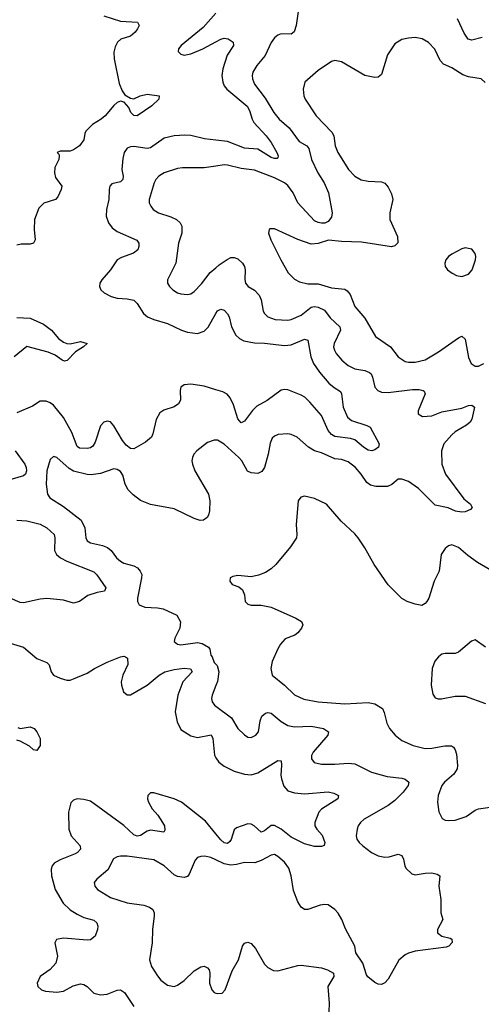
# Model space of a CAD drawing. Header units: inches. Extents: x 1839270 to 1929235, y 762242 to 910350.
# Tile 308 of 362: x 1878827 to 1881586, y 893003 to 898884. Entities that reach past the tile are written whole.
import ezdxf

# ---------------------------------------------------------------- set-up
doc = ezdxf.new("R2010")
doc.units = ezdxf.units.IN
doc.header["$MEASUREMENT"] = 0
doc.layers.add('B8879', color=7, linetype='Continuous')
doc.layers.add('B8889', color=7, linetype='Continuous')

msp = doc.modelspace()

# ---------------------------------------------------------------- linework, layer by layer
at = {"layer": 'B8879', "color": 5}
for points, elevation in [([(1880000, 898923), (1879923.5, 898836.5), (1879793, 898730), (1879775.5, 898710), (1879774.4, 898694.4), (1879790, 898679.1), (1879810, 898672.7), (1879850, 898680.8), (1879922, 898710), (1880000, 898751.8)], 620), ([(1879330, 898907.6), (1879430, 898875.8), (1879531.3, 898870), (1879540.7, 898850), (1879532.2, 898830), (1879516.5, 898810), (1879490, 898786.4), (1879431.5, 898768.5), (1879412.7, 898750), (1879398, 898722), (1879390.3, 898689.7), (1879391.3, 898650), (1879422.7, 898502.7), (1879439.1, 898459.1), (1879455.6, 898435.6), (1879490, 898415.8), (1879510, 898411.6), (1879547.8, 898430), (1879590, 898438.7), (1879661, 898430), (1879659.1, 898410), (1879617.2, 898370), (1879530, 898309.8), (1879510, 898312), (1879492, 898330), (1879479.1, 898359.1), (1879452.1, 898392.1), (1879430, 898398), (1879410, 898389.5), (1879390, 898372.3), (1879338.7, 898310), (1879315.3, 898290), (1879262.6, 898257.4), (1879222.6, 898217.4), (1879216, 898204), (1879210, 898166.6), (1879184.2, 898130), (1879150, 898107.2), (1879130, 898099.7), (1879070, 898099), (1879052, 898090), (1879061, 898081), (1879064, 898070), (1879061.6, 898050), (1879038, 898002), (1879034.9, 897970), (1879041.2, 897941.2), (1879078.6, 897890), (1879076.2, 897870), (1879054.8, 897825.2), (1879041.3, 897810), (1878970.9, 897789.1), (1878942.1, 897757.9), (1878916.9, 897690), (1878913.5, 897630), (1878919.6, 897570), (1878910.2, 897549.8), (1878890, 897542.6), (1878835.9, 897544.1), (1878810, 897537.2)], 580), ([(1880000, 898164.6), (1879931.9, 898171.9), (1879850, 898191.5), (1879814.6, 898194.5), (1879750, 898191.3), (1879690, 898176.5), (1879610, 898119.4), (1879590, 898115.6), (1879510, 898127), (1879490, 898125.3), (1879470, 898116.4), (1879451.4, 898090), (1879444.2, 898055.8), (1879438, 897990), (1879445.6, 897950), (1879444.4, 897930), (1879430, 897915.6), (1879377.1, 897902.9), (1879366.3, 897890), (1879361.2, 897870), (1879360.9, 897810), (1879345.9, 897750), (1879344.6, 897710), (1879357.2, 897670), (1879380.6, 897640.6), (1879410, 897619.4), (1879526.8, 897566.8), (1879539.5, 897550), (1879540.3, 897530), (1879533.1, 897510), (1879508.4, 897490), (1879435.4, 897464.6), (1879410, 897449.7), (1879370, 897389.6), (1879318.7, 897330), (1879306.7, 897310), (1879303.8, 897290), (1879313, 897270), (1879332.4, 897252.4), (1879373.4, 897230), (1879410, 897220.6), (1879470, 897217.3), (1879510, 897208.4), (1879529.6, 897189.6), (1879567.2, 897130), (1879590.4, 897110), (1879630, 897092.9), (1879710.5, 897070), (1879794.9, 897030), (1879830, 897018), (1879890, 897010.2), (1879930, 897023.5), (1879953.1, 897046.9), (1880000, 897128.3)], 620), ([(1880000, 898009.5), (1879930, 897999.3), (1879800.5, 897999.5), (1879770, 897994.7), (1879691.2, 897968.8), (1879659.3, 897950), (1879641.1, 897930), (1879630.2, 897909.8), (1879601.7, 897810), (1879602, 897790), (1879610.4, 897770), (1879626, 897750), (1879656.3, 897730), (1879730, 897706), (1879764.4, 897690), (1879787, 897670), (1879796.9, 897650), (1879796.1, 897610), (1879777.3, 897550), (1879761.1, 897430), (1879710.6, 897330), (1879710.6, 897310), (1879722, 897290), (1879742, 897270), (1879770, 897252.4), (1879790, 897246), (1879830, 897242), (1879850, 897247), (1879870, 897261.3), (1879913.5, 897306.5), (1879966.4, 897373.6), (1880000, 897403)], 640), ([(1878810, 897105.5), (1878890, 897100.5), (1878970, 897066.3), (1879016.9, 897030), (1879060, 896980), (1879090, 896957.4), (1879110, 896950.1), (1879130, 896949.1), (1879190, 896961.1), (1879231, 896950), (1879208, 896930), (1879160, 896900), (1879111.9, 896848.1), (1879095.2, 896844.8), (1879080.5, 896850), (1879040.3, 896880.3), (1878998, 896898), (1878870, 896932.7), (1878794, 896870)], 580), ([(1880000, 896674.3), (1879930, 896694.4), (1879850, 896706.3), (1879810, 896702.9), (1879790.7, 896690), (1879786.7, 896670), (1879787.6, 896612.4), (1879776.4, 896590), (1879750, 896571.2), (1879689, 896551), (1879664.4, 896535.6), (1879643.5, 896496.5), (1879623.8, 896410), (1879615, 896390), (1879580.1, 896359.9), (1879510, 896320.2), (1879490, 896322.2), (1879463.1, 896343.1), (1879441.5, 896370), (1879390, 896458.9), (1879370, 896481.3), (1879350, 896486.3), (1879330, 896479.7), (1879310, 896457.6), (1879279, 896361), (1879263.8, 896336.2), (1879250, 896326.6), (1879230, 896322.8), (1879185, 896325), (1879170, 896335.8), (1879139.3, 896419.3), (1879090, 896508.1), (1879030, 896581), (1879010, 896596.4), (1878984.7, 896604.7), (1878950, 896605), (1878903.2, 896576.8), (1878810, 896536.5)], 620), ([(1880000, 896373.3), (1879990, 896373.6), (1879950, 896358.7), (1879886.4, 896310), (1879868.4, 896290), (1879859.5, 896270), (1879856.5, 896250), (1879860.9, 896230), (1879874.7, 896190), (1879955.6, 896050), (1879964.2, 896010), (1879961.7, 895950), (1879955.2, 895924.7), (1879947.7, 895910), (1879925.1, 895894.9), (1879906.4, 895893.6), (1879870, 895904.4), (1879750, 895963.1), (1879610, 895987.9), (1879550, 896011.9), (1879505.4, 896045.4), (1879475.9, 896075.9), (1879458.5, 896110), (1879444.7, 896164.7), (1879430, 896184.7), (1879410, 896197.6), (1879390, 896202.4), (1879310, 896174.6), (1879253.7, 896166.3), (1879230, 896168.1), (1879148.5, 896188.5), (1879123.8, 896203.8), (1879050, 896269.5), (1879030, 896276), (1879010, 896257.2), (1878990.3, 896189.7), (1878986.4, 896110), (1878992.9, 896050), (1879008, 896028), (1879090, 895976.2), (1879195.2, 895895.2), (1879217.7, 895850), (1879222.3, 895790), (1879231, 895771), (1879250, 895759.7), (1879323, 895743), (1879351.9, 895731.9), (1879374.7, 895714.7), (1879406, 895670), (1879430, 895649.1), (1879450, 895639), (1879510, 895623.1), (1879530.5, 895610), (1879548.2, 895590), (1879556.4, 895570), (1879554.4, 895550), (1879530.5, 895430), (1879530.7, 895410), (1879541, 895390), (1879575.2, 895375.2), (1879651.7, 895371.7), (1879685.7, 895365.7), (1879766.7, 895326.7), (1879788.2, 895288.2), (1879784.9, 895250), (1879754.9, 895190), (1879750.8, 895170.8), (1879770, 895154), (1879790.4, 895150.4), (1879890, 895164.2), (1879918, 895158), (1879956.4, 895136.4), (1879964.1, 895124.1), (1879970, 895088), (1879978.5, 895078.5), (1879990, 895044.4), (1880000, 895034)], 640), ([(1878801, 896310), (1878858, 896230), (1878866.6, 896210), (1878868.8, 896190), (1878862.2, 896170), (1878850, 896159.1), (1878748.2, 896130)], 620), ([(1878810, 895894.4), (1878870, 895890.2), (1878950.1, 895870.1), (1878990.1, 895850.1), (1879034.4, 895810), (1879038, 895790), (1879034.5, 895714.5), (1879047.4, 895690), (1879070.8, 895670.8), (1879110, 895649.4), (1879270, 895586.9), (1879289.4, 895569.4), (1879341.3, 895490), (1879334, 895470), (1879290, 895462.2), (1879234.9, 895445.1), (1879184.9, 895410), (1879150, 895400.2), (1879090, 895417.9), (1878990, 895427), (1878950, 895422.9), (1878850, 895401.6), (1878830, 895404.1), (1878770, 895429.7)], 620), ([(1878770, 895160.7), (1878850, 895136.8), (1878929.3, 895069.3), (1878990, 895044.2), (1879004.2, 895030), (1879015.3, 894990), (1879030.2, 894970.2), (1879070, 894951.3), (1879110, 894939.6), (1879130, 894939.6), (1879150, 894946.5), (1879230, 894981.2), (1879275.4, 895010), (1879350, 895047.3), (1879430, 895078.8), (1879450, 895082.3), (1879459.2, 895079.2), (1879471.7, 895070), (1879473, 895033), (1879444.6, 894970), (1879434.5, 894930), (1879435.6, 894910), (1879448, 894870), (1879470, 894851.6), (1879490, 894852.4), (1879590, 894910.1), (1879660.7, 894970), (1879695.4, 894990), (1879750, 895003.5), (1879810.1, 895010.1), (1879847.5, 895007.5), (1879858.3, 894990), (1879803.2, 894930), (1879773.1, 894850), (1879757.3, 894750), (1879767.7, 894690), (1879790, 894644.4), (1879850, 894606.7), (1879890, 894597.4), (1879972.2, 894612.2), (1879980.8, 894590), (1879990.8, 894490.8), (1880000, 894476.2)], 620), ([(1880000, 894907), (1879977.4, 894850), (1879973.7, 894830), (1879977.6, 894810), (1879992.4, 894790), (1880000, 894784.3)], 640), ([(1878815.9, 894655.9), (1878830.3, 894650.3), (1878890, 894659.7), (1878913.8, 894650), (1878930.1, 894630.1), (1878950.7, 894590), (1878950, 894549.7), (1878930, 894519.4), (1878910, 894523.9), (1878885.8, 894545.8), (1878830, 894575.4), (1878810, 894580.4)], 580), ([(1880000, 894021.9), (1879938.1, 894098.1), (1879794.6, 894210), (1879750, 894229.9), (1879630, 894266), (1879610, 894266), (1879594, 894250), (1879591.8, 894230), (1879596.5, 894210), (1879619.7, 894170), (1879652.5, 894132.5), (1879681.3, 894090), (1879692.4, 894070), (1879695.6, 894044.4), (1879688.7, 894031.3), (1879610, 894042.6), (1879590, 894037.5), (1879550, 894011.2), (1879530, 894007.3), (1879510, 894016.5), (1879450, 894070.4), (1879250, 894217.2), (1879210, 894227.6), (1879170, 894229.7), (1879150, 894223.6), (1879133.8, 894206.2), (1879118.6, 894150), (1879120.2, 894050), (1879134.2, 894010), (1879188, 893950), (1879190.3, 893930), (1879173.4, 893910), (1879158.5, 893901.5), (1879070, 893867), (1879034.2, 893845.8), (1879021.5, 893830), (1879015.8, 893810), (1879018.2, 893770), (1879038.5, 893690), (1879086.7, 893606.7), (1879130, 893567), (1879170, 893540.9), (1879210, 893522.7), (1879270, 893506), (1879288.7, 893490), (1879293.7, 893470), (1879291.8, 893450), (1879277.6, 893410), (1879250, 893388.3), (1879230, 893386.2), (1879090, 893397.6), (1879048, 893390), (1879037.6, 893370), (1879052.8, 893290), (1879043.1, 893250), (1879009.5, 893210.5), (1878950.3, 893170), (1878932, 893130), (1878935.8, 893110), (1878958, 893090), (1878981.2, 893081.2), (1879050, 893076.9), (1879090, 893082.2), (1879146.7, 893113.3), (1879190, 893124.8), (1879210, 893121), (1879230.1, 893110.1), (1879270.8, 893070.8), (1879310, 893059.7), (1879350, 893064.1), (1879410, 893088.3), (1879430, 893089.1), (1879453.5, 893073.5), (1879510.3, 892990)], 620), ([(1880000, 893865.8), (1879970, 893879.8), (1879932.1, 893887.9), (1879910, 893885.6), (1879890, 893879.5), (1879875.8, 893864.2), (1879839.6, 893780.4), (1879830, 893767.3), (1879810, 893761.6), (1879770, 893766.6), (1879750, 893776.9), (1879690, 893830.9), (1879630, 893866.6), (1879470, 893887.7), (1879430, 893888.3), (1879410, 893884.7), (1879388.2, 893871.8), (1879353.6, 893806.4), (1879288, 893750), (1879273.4, 893730), (1879275.5, 893710), (1879293, 893690), (1879370, 893641.3), (1879470, 893609.3), (1879570, 893596.1), (1879604.1, 893584.1), (1879623.8, 893570), (1879632, 893550), (1879631.8, 893531.8), (1879621.5, 893450), (1879619.5, 893370), (1879603.1, 893270), (1879615.3, 893230), (1879650, 893172.7), (1879670, 893146.7), (1879710, 893118), (1879750, 893110.3), (1879770, 893116.9), (1879810, 893145.2), (1879870, 893203), (1879910, 893226.7), (1879930, 893231), (1879950, 893221.7), (1879959.1, 893210), (1879963.5, 893190), (1879962.4, 893130), (1879975.8, 893090), (1879990, 893074.4), (1880000, 893070)], 640)]:
    msp.add_lwpolyline(points, dxfattribs=dict(at, elevation=elevation))
at = {"layer": 'B8889', "color": 5}
for points, elevation in [([(1880493.4, 898946.6), (1880480.2, 898850), (1880468, 898812), (1880450, 898798), (1880390, 898798.9), (1880370, 898791.3), (1880350, 898775.6), (1880330, 898747), (1880294.4, 898670), (1880244.4, 898610), (1880220.2, 898570), (1880215.8, 898550), (1880217.6, 898530), (1880230, 898498.4), (1880295, 898415), (1880345.4, 898330), (1880378.2, 898290), (1880437.8, 898237.8), (1880496.5, 898156.5), (1880543.1, 898130), (1880555.4, 898115.4), (1880570.2, 898050), (1880609.1, 897969.1), (1880646.4, 897910), (1880672.6, 897850), (1880694, 897730), (1880690, 897705.4), (1880670, 897678), (1880650, 897669.4), (1880630, 897668.3), (1880610, 897672.2), (1880590, 897682.9), (1880488.7, 897790), (1880461.4, 897850), (1880430, 897893.2), (1880409.9, 897909.9), (1880350, 897939.5), (1880230, 897984.8), (1880150, 897995.2), (1880070, 898015.7), (1880050, 898016.8), (1880000, 898009.5)], 640), ([(1881590, 898777.7), (1881530, 898762.4), (1881507.6, 898767.6), (1881482.9, 898802.9), (1881443.1, 898890)], 640), ([(1880000, 898751.8), (1880030, 898767.9), (1880050, 898772.8), (1880072.4, 898770), (1880102.4, 898750), (1880105.8, 898730), (1880066.9, 898673.1), (1880042.2, 898590), (1880035.8, 898550), (1880040.5, 898510), (1880049.4, 898490), (1880066.2, 898470), (1880186.7, 898366.7), (1880201.4, 898341.4), (1880216.6, 898290), (1880227.3, 898270), (1880300.8, 898190), (1880330.9, 898150), (1880364.7, 898090), (1880372, 898070), (1880370, 898059), (1880365.8, 898054.2), (1880350, 898054.5), (1880330, 898061.9), (1880251.3, 898111.3), (1880170, 898117.5), (1880070, 898157.2), (1880000, 898164.6)], 620), ([(1881609.8, 898509.8), (1881584, 898530), (1881510, 898543.1), (1881475.7, 898555.7), (1881410, 898596), (1881359.3, 898619.3), (1881340.4, 898640.4), (1881308.8, 898708.8), (1881270, 898747.3), (1881233.2, 898770), (1881190, 898777.6), (1881150, 898774), (1881110, 898765.6), (1881070, 898740.7), (1881025.9, 898674.1), (1880990, 898556), (1880970, 898540.5), (1880950, 898539.1), (1880889.2, 898550), (1880750, 898631.6), (1880710, 898639.6), (1880690, 898633.6), (1880610, 898581.3), (1880530.6, 898510), (1880520.4, 898470), (1880525.7, 898430), (1880533.7, 898410), (1880599.5, 898310), (1880693.3, 898213.3), (1880704.7, 898190), (1880712.6, 898130), (1880728.1, 898090), (1880792.3, 897990), (1880830.1, 897950.1), (1880868.1, 897928.1), (1880910, 897919.2), (1880990, 897915.9), (1881010, 897907.7), (1881030, 897884.4), (1881050, 897844.9), (1881057, 897810), (1881038.6, 897730), (1881040.2, 897690), (1881084.4, 897590), (1881087.9, 897552.1), (1881070, 897532.7), (1881050, 897528.3), (1880870, 897555), (1880750, 897558.6), (1880672.8, 897567.2), (1880610, 897547), (1880570, 897543.5), (1880490, 897570.9), (1880350, 897635.1), (1880324.5, 897635.5), (1880318, 897630), (1880314.8, 897610), (1880328.4, 897570), (1880387.4, 897450), (1880432.4, 897372.4), (1880470, 897334.4), (1880498.6, 897318.6), (1880550, 897307.2), (1880610, 897305.8), (1880690, 897281.8), (1880770, 897274.3), (1880785.2, 897265.2), (1880802, 897242), (1880831, 897171), (1880890, 897100.9), (1880952.9, 896992.9), (1881043.8, 896930), (1881088.5, 896870), (1881130, 896843.6), (1881150, 896838.5), (1881190, 896838.2), (1881250, 896852.8), (1881330, 896899.5), (1881450, 896984.9), (1881470, 896994), (1881490, 896976), (1881510, 896866), (1881524.9, 896830), (1881550, 896815.3), (1881570, 896814.6), (1881601.6, 896830)], 660), ([(1880000, 897403), (1880019.7, 897420.3), (1880067.3, 897452.7), (1880090, 897462.8), (1880110, 897462.8), (1880130, 897455.3), (1880158.7, 897430), (1880170.3, 897410), (1880174.9, 897390), (1880173.3, 897333.3), (1880177, 897310), (1880192.4, 897290), (1880230, 897268), (1880258.7, 897238.7), (1880270.2, 897210), (1880282.5, 897142.5), (1880290, 897128.4), (1880310, 897108.9), (1880353.5, 897093.5), (1880430, 897090.2), (1880450, 897092.9), (1880510, 897118.9), (1880570, 897166.4), (1880590, 897170.7), (1880610, 897168.1), (1880649.5, 897149.5), (1880682.8, 897102.8), (1880741.2, 897050), (1880743.8, 897030), (1880706.2, 896950), (1880703.2, 896930), (1880707.6, 896910), (1880718.6, 896890), (1880752.4, 896850), (1880790, 896818.2), (1880830, 896799.3), (1880890, 896789.4), (1880917.9, 896777.9), (1880928, 896768), (1880936.3, 896750), (1880950.2, 896690.2), (1880968.5, 896668.5), (1880990, 896660.2), (1881030, 896657.7), (1881174.8, 896674.8), (1881214.9, 896674.9), (1881238.8, 896670), (1881245.1, 896665.1), (1881250.3, 896650), (1881207.7, 896547.7), (1881209.2, 896529.2), (1881234.1, 896514.1), (1881290, 896518.8), (1881350, 896542.8), (1881470, 896564), (1881510, 896579.5), (1881530, 896581.6), (1881544.9, 896570), (1881530, 896499), (1881520, 896480), (1881498.3, 896461.7), (1881430, 896421.6), (1881410, 896403.8), (1881362.6, 896350), (1881348.4, 896310), (1881350.2, 896230), (1881372.3, 896170), (1881482.3, 896022.3), (1881520.5, 895990), (1881530.8, 895970), (1881521.1, 895958.9), (1881490, 895945.1), (1881470, 895942.6), (1881431.7, 895948.3), (1881388.1, 895968.1), (1881310, 895985.1), (1881210, 896085), (1881150, 896125.3), (1881110, 896140.4), (1881090, 896140.4), (1881051.7, 896108.3), (1881024.7, 896095.3), (1880956, 896096), (1880923.2, 896103.2), (1880900.8, 896120.7), (1880868, 896170), (1880834, 896210), (1880790, 896243.5), (1880750, 896257.1), (1880710, 896260.7), (1880630, 896296.5), (1880588.4, 896308.4), (1880552.3, 896330), (1880484.5, 896390), (1880450, 896406.9), (1880430, 896411), (1880372.8, 896407.2), (1880350, 896397.6), (1880335.8, 896384.2), (1880324.5, 896355.5), (1880312.4, 896290), (1880290.1, 896209.9), (1880275.3, 896184.7), (1880250, 896173.2), (1880210, 896176.9), (1880188, 896188), (1880155.2, 896250), (1880137.4, 896270), (1880050, 896349.7), (1880010, 896373), (1880000, 896373.3)], 640), ([(1880000, 897128.3), (1880010, 897145.7), (1880030, 897154.3), (1880050, 897148.9), (1880070, 897126.4), (1880078.2, 897110), (1880093.6, 897050), (1880120, 897000), (1880140.1, 896980.1), (1880166.7, 896966.7), (1880230, 896953.7), (1880290, 896951.4), (1880410, 896937.6), (1880450, 896943), (1880530, 896975.3), (1880550, 896970.4), (1880567.2, 896870), (1880583.2, 896830), (1880618.6, 896778.6), (1880674, 896714), (1880706.4, 896686.4), (1880743.5, 896663.5), (1880751.2, 896650), (1880759.7, 896570), (1880785.8, 896510), (1880810.4, 896490), (1880901, 896461), (1880921.6, 896450), (1880975.5, 896350), (1880970.6, 896330), (1880950, 896315.6), (1880931.3, 896310), (1880910, 896313.3), (1880881.6, 896330), (1880830, 896374.7), (1880803.4, 896383.4), (1880710, 896394.9), (1880690, 896405.8), (1880670, 896431.1), (1880630, 896520.9), (1880560.6, 896600.6), (1880530.6, 896630), (1880510, 896642.3), (1880430, 896672.4), (1880410, 896675.1), (1880389.4, 896670.6), (1880305.7, 896610), (1880244.9, 896575.1), (1880218.2, 896550), (1880170, 896485.4), (1880150, 896476.3), (1880130, 896500.9), (1880104.1, 896584.1), (1880084.9, 896624.9), (1880067.8, 896647.8), (1880042.2, 896662.2), (1880000, 896674.3)], 620), ([(1881710, 895555.6), (1881563.1, 895643.1), (1881504.9, 895684.9), (1881450, 895731.8), (1881410, 895747), (1881390, 895740.9), (1881370, 895726), (1881346, 895690), (1881333, 895590), (1881304.4, 895530), (1881271.6, 895430), (1881261.1, 895410), (1881250, 895396.9), (1881230, 895385.1), (1881190, 895392.8), (1881142.7, 895410), (1881110, 895428), (1881030, 895507.8), (1880945.1, 895630), (1880889.8, 895730), (1880850, 895789.7), (1880830, 895813.5), (1880748.2, 895888.2), (1880660.9, 895990), (1880590, 896024.5), (1880530, 896038), (1880508.3, 896031.7), (1880490.8, 896010), (1880480.4, 895870), (1880484.2, 895810), (1880481.1, 895790), (1880445.1, 895734.9), (1880357.6, 895630), (1880330, 895604.7), (1880297, 895583), (1880254.1, 895565.9), (1880210, 895556.9), (1880130, 895564.5), (1880101.4, 895558.6), (1880084.7, 895550), (1880082.8, 895530), (1880098, 895510), (1880136.9, 895496.9), (1880158.5, 895478.5), (1880170.2, 895450), (1880175.3, 895410), (1880190, 895394), (1880210, 895386.5), (1880270, 895387.6), (1880330, 895376.1), (1880477.3, 895310), (1880510.7, 895290), (1880519.1, 895270), (1880510.4, 895250), (1880490, 895222.9), (1880472.1, 895207.9), (1880414.6, 895185.4), (1880386.6, 895153.4), (1880370, 895126.6), (1880336.5, 895050), (1880327.4, 895010), (1880335.5, 894970), (1880410, 894910.3), (1880470, 894851.7), (1880525.5, 894825.5), (1880610, 894810.2), (1880770, 894798.2), (1880910, 894806.2), (1880950, 894798.2), (1880994.6, 894770), (1881005.9, 894745.9), (1881021.6, 894681.6), (1881036.5, 894650), (1881070.2, 894610.2), (1881110, 894579.6), (1881179.1, 894550), (1881250, 894531.3), (1881290, 894532.4), (1881368.1, 894548.1), (1881407, 894547), (1881419.2, 894539.2), (1881430, 894522.8), (1881437.1, 894497.1), (1881443.6, 894430), (1881441.5, 894410), (1881422.4, 894377.6), (1881365.5, 894330), (1881349.2, 894310), (1881329, 894250), (1881323.7, 894210), (1881332.4, 894152.4), (1881352.8, 894112.8), (1881370, 894103), (1881390, 894100.5), (1881430, 894103.8), (1881495.7, 894124.3), (1881550, 894163.8), (1881568.7, 894170), (1881638.6, 894181.4)], 660), ([(1881610, 895136), (1881550, 895179.7), (1881527.3, 895172.7), (1881450, 895106.4), (1881430, 895099.2), (1881370, 895098.7), (1881350, 895094), (1881330, 895079.5), (1881307.7, 895052.2), (1881292.2, 895010), (1881286.7, 894910), (1881295.5, 894855.5), (1881310, 894834.8), (1881328.2, 894828.2), (1881348.2, 894828.2), (1881430, 894843.1), (1881490, 894844.4), (1881610, 894799.1)], 680), ([(1880000, 895034), (1880006.9, 895026.9), (1880016.9, 894990), (1880009.4, 894930.6), (1880000, 894907)], 640), ([(1880000, 894784.3), (1880093.6, 894713.6), (1880130, 894650.6), (1880170, 894612.7), (1880190, 894599.3), (1880210, 894596.4), (1880238, 894610), (1880255.1, 894630), (1880264.2, 894695.8), (1880275.1, 894724.9), (1880297, 894743), (1880310, 894746.3), (1880330, 894742), (1880390, 894692), (1880430, 894668.4), (1880470, 894659.7), (1880570, 894664.2), (1880642.8, 894650), (1880672.7, 894630), (1880668.4, 894610), (1880580.8, 894510), (1880571.7, 894490), (1880570.4, 894470), (1880588, 894448), (1880630, 894437.3), (1880710, 894436.9), (1880790, 894443.6), (1880830, 894440.3), (1880930, 894388.9), (1881023.4, 894363.4), (1881110, 894354.9), (1881130, 894348.2), (1881153, 894330), (1881148.5, 894310), (1881119.6, 894270), (1881070, 894221.5), (1881029.5, 894190.5), (1880886.7, 894110), (1880864.9, 894090), (1880850.4, 894070), (1880843.1, 894050), (1880838.9, 894010), (1880842.6, 893990), (1880855.8, 893970), (1880878.4, 893950), (1880930, 893910.3), (1880970, 893890.3), (1881010, 893882.4), (1881035.4, 893884.6), (1881090, 893899.5), (1881110, 893892.4), (1881121.1, 893870), (1881128.8, 893830), (1881135.8, 893815.8), (1881170, 893782.4), (1881190, 893776.5), (1881250, 893786.7), (1881290, 893788.4), (1881321.6, 893781.6), (1881338.8, 893770), (1881332, 893710), (1881344.9, 893630), (1881344.9, 893550), (1881356, 893510), (1881324, 893450), (1881324, 893430), (1881350, 893410.8), (1881398.8, 893398.8), (1881410, 893392), (1881411.6, 893371.6), (1881391.3, 893350), (1881375.2, 893344.8), (1881190, 893321.3), (1881150, 893309.7), (1881130, 893298.7), (1881093.5, 893266.5), (1881030, 893154.5), (1881010, 893132.3), (1880990, 893122), (1880970, 893122.9), (1880950, 893134), (1880908.2, 893168.2), (1880900.1, 893180.1), (1880877.6, 893250), (1880836.2, 893310), (1880829.7, 893350), (1880774.3, 893454.3), (1880753.3, 893510), (1880730, 893547.6), (1880710, 893569.6), (1880670, 893596.9), (1880650, 893599.6), (1880623.9, 893596.1), (1880550, 893569.6), (1880530, 893569.6), (1880510, 893582.9), (1880490, 893614.5), (1880462.8, 893682.8), (1880449.8, 893770.3), (1880436.6, 893816.6), (1880410, 893852.1), (1880370, 893886.3), (1880350, 893897.4), (1880330, 893893.7), (1880270, 893861.8), (1880232, 893848), (1880170, 893850.8), (1880122.5, 893837.5), (1880090, 893833.7), (1880050, 893842.5), (1880000, 893865.8)], 640), ([(1880000, 894476.2), (1880016.5, 894450), (1880050, 894425.8), (1880110, 894396.8), (1880170, 894378.2), (1880210, 894374.7), (1880250, 894386), (1880370, 894459.6), (1880390, 894457.3), (1880392.6, 894432.6), (1880387.5, 894372.5), (1880391.4, 894350), (1880405.7, 894305.7), (1880430, 894279.2), (1880470, 894266.8), (1880530, 894260.2), (1880671.6, 894271.6), (1880704.8, 894264.8), (1880732.7, 894250), (1880728.4, 894230), (1880630.7, 894169.3), (1880614.7, 894150), (1880590.3, 894090), (1880591.5, 894070), (1880602.4, 894050), (1880634.5, 894014.5), (1880651.1, 893970), (1880647.5, 893952.5), (1880630, 893945.1), (1880590, 893946), (1880530, 893962.5), (1880450, 894001.7), (1880390, 894048.5), (1880350, 894071.3), (1880330, 894072.1), (1880290, 894038.7), (1880270, 894032.2), (1880227.6, 894070), (1880210, 894079.3), (1880190, 894081.8), (1880122.2, 894057.8), (1880110, 894045.1), (1880091.5, 893988.5), (1880083.6, 893976.4), (1880070, 893964.1), (1880050, 893967.3), (1880030, 893985), (1880000, 894021.9)], 620), ([(1880000, 893070), (1880007, 893067), (1880037, 893070), (1880055.8, 893090), (1880096.5, 893203.5), (1880135.3, 893270), (1880158.7, 893350), (1880170, 893367.7), (1880190, 893374.9), (1880210, 893366.4), (1880237, 893337), (1880290, 893243), (1880310, 893223), (1880344.4, 893204.4), (1880370, 893202.4), (1880490, 893235.3), (1880510, 893237), (1880630, 893221.6), (1880666, 893210), (1880702.8, 893190), (1880704, 893170), (1880668.5, 893110), (1880677.1, 893010), (1880673.4, 892906.6)], 640)]:
    msp.add_lwpolyline(points, dxfattribs=dict(at, elevation=elevation))
at = {"layer": 'B8889', "color": 5, "elevation": 680}
msp.add_lwpolyline([(1881490, 897520.9), (1881470, 897516), (1881410, 897484), (1881390, 897469), (1881374.8, 897450), (1881367.7, 897430), (1881370.8, 897410), (1881382.8, 897390), (1881411, 897370), (1881436.7, 897356.7), (1881470, 897350.5), (1881510, 897363.8), (1881531.6, 897390), (1881551.8, 897450), (1881554, 897470), (1881550, 897488), (1881530, 897513.2)], close=True, dxfattribs=at)

doc.saveas('drawing.dxf')
